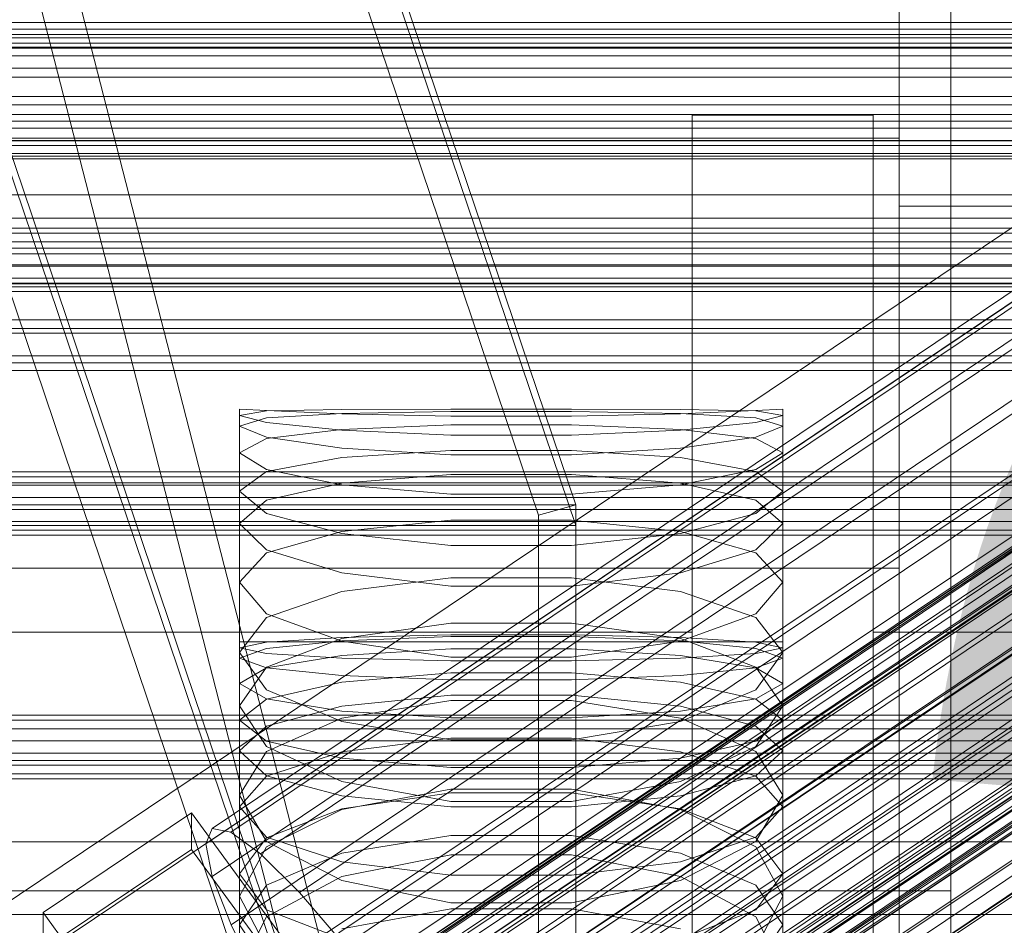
# Model space of a CAD drawing. Header units: millimetres. Extents: x -4395 to 65662, y -65530 to 6847.
# Tile 360 of 656: x 132 to 208, y -33923 to -33853. Entities that reach past the tile are written whole.
import ezdxf

# ---------------------------------------------------------------- set-up
doc = ezdxf.new("R2010")
doc.units = ezdxf.units.MM
for name, color, linetype, lineweight in [('COTAS_O', 1, 'Continuous', 0), ('COTAS_P', 1, 'Continuous', 0), ('frontal_briquetadora', 7, 'Continuous', 0), ('frontal_C01', 7, 'Continuous', 0), ('frontal_C02', 7, 'Continuous', 0), ('frontal_C03', 7, 'Continuous', 0), ('frontal_fines-r33-C07-C02', 7, 'Continuous', 0), ('frontal_secador', 7, 'Continuous', 0)]:
    doc.layers.add(name, color=color, linetype=linetype, lineweight=lineweight)
doc.dimstyles.new('R19_100', dxfattribs={"dimtxt": 250, "dimasz": 150, "dimexe": 150, "dimexo": 80, "dimgap": 100, "dimtad": 1, "dimtih": 1, "dimtoh": 1, "dimdsep": 46, "dimcen": 0.09, "dimadec": 0, "dimazin": 0, "dimtfac": 1, "dimtdec": 4, "dimtofl": 0, "dimtmove": 0, "dimatfit": 3, "dimfxl": 1, "dimtolj": 1, "dimtzin": 0, "dimarcsym": 0})

# ---------------------------------------------------------------- blocks, each defined once
blk = doc.blocks.new('DIM_R33_43')
at = {"layer": 'COTAS_O'}
for p, q in [((-1725, -33700), (-1575, -33655)), ((1725, -33700), (1575, -33655)), ((-1725, -34400), (-1725, -33700)), ((-1725, -33700), (1725, -33700)), ((-1725, -33700), (-1575, -33745)), ((1725, -33700), (1575, -33745)), ((1725, -34400), (1725, -33700))]:
    blk.add_line(p, q, dxfattribs=at)
blk.add_text('3450 O', height=250, dxfattribs=at).set_placement((0, -33600))
blk = doc.blocks.new('DIM_R33_44')
at = {"layer": 'COTAS_P'}
for p, q in [((-150, -32200), (550, -32200)), ((550, -32200), (505, -32350)), ((550, -34800), (550, -32200)), ((550, -32200), (595, -32350)), ((550, -34800), (505, -34650)), ((550, -34800), (595, -34650)), ((-150, -34800), (550, -34800))]:
    blk.add_line(p, q, dxfattribs=at)
blk.add_text('2600 P', height=250, rotation=90, dxfattribs=at).set_placement((450, -33500))
blk = doc.blocks.new('DIM_R33_47')
at = {"layer": 'COTAS_O'}
for p, q in [((-650, -34200), (-500, -34155)), ((650, -34200), (500, -34155)), ((-650, -34900), (-650, -34200)), ((-650, -34200), (650, -34200)), ((-650, -34200), (-500, -34245)), ((650, -34200), (500, -34245)), ((650, -34900), (650, -34200))]:
    blk.add_line(p, q, dxfattribs=at)
blk.add_text('1300 O', height=250, dxfattribs=at).set_placement((0, -34100))

msp = doc.modelspace()

# ---------------------------------------------------------------- linework, layer by layer
at = {"layer": 'frontal_briquetadora'}
for p, q in [((200, -33765), (200, -33920)), ((204, -33920), (204, -33765)), ((200, -33852.858), (200, -33834.281)), ((200, -33835.819), (200, -33854.32)), ((200, -33854.679), (200, -33841.77)), ((200, -33842.57), (200, -33855.32)), ((200, -33861.773), (200, -33843.865)), ((200, -33845.006), (200, -33862.803)), ((200, -33848.563), (200, -33859.811)), ((200, -33860.322), (200, -33849.302)), ((200, -33869.692), (200, -33852.858)), ((200, -33854.32), (200, -33870.936)), ((200, -33863.7), (200, -33854.679)), ((200, -33855.32), (200, -33864.056)), ((200, -33859.811), (200, -33866.154)), ((184, -33860), (184, -33940)), ((198, -33860), (184, -33860)), ((198, -33940), (198, -33860)), ((200, -33866.336), (200, -33860.322)), ((200, -33861.773), (-160, -33861.773)), ((200, -33877.066), (200, -33861.773)), ((200, -33862.803), (200, -33877.883)), ((200, -33867.047), (200, -33863.7)), ((200, -33864.056), (200, -33867.047)), ((200, -33866.154), (200, -33866.336)), ((480, -33867.047), (200, -33867.047)), ((200, -33883.135), (200, -33869.692)), ((200, -33870.936), (200, -33884.039)), ((184, -33880.454), (184, -33875.627)), ((198, -33880.454), (198, -33875.627)), ((200, -33888.245), (200, -33877.066)), ((200, -33877.883), (200, -33888.77)), ((184, -33889.153), (184, -33880.454)), ((198, -33889.153), (198, -33880.454)), ((151.08, -33882.856), (149, -33882.75)), ((149, -33900.75), (149, -33882.75)), ((151.08, -33882.881), (156.906, -33882.76)), ((156.906, -33882.76), (165.326, -33882.752)), ((165.326, -33882.752), (174.674, -33882.752)), ((174.674, -33882.752), (183.094, -33882.76)), ((183.094, -33882.76), (188.92, -33882.881)), ((191, -33882.75), (188.92, -33882.856)), ((191, -33900.75), (191, -33882.75)), ((200, -33883.253), (200, -33882.75)), ((200, -33883.285), (200, -33882.75)), ((200, -33882.75), (200, -33883.222)), ((149, -33883.222), (151.08, -33882.881)), ((151.08, -33883.775), (149, -33883.222)), ((149, -33901.201), (149, -33883.222)), ((151.08, -33883.423), (149, -33884.062)), ((156.906, -33883.094), (151.08, -33882.856)), ((156.906, -33883.063), (151.08, -33883.423)), ((165.326, -33882.922), (156.906, -33883.063)), ((165.326, -33883.285), (156.906, -33883.094)), ((174.674, -33882.922), (165.326, -33882.922)), ((174.674, -33883.285), (165.326, -33883.285)), ((183.094, -33883.063), (174.674, -33882.922)), ((183.094, -33883.094), (174.674, -33883.285)), ((188.92, -33882.856), (183.094, -33883.094)), ((188.92, -33883.423), (183.094, -33883.063)), ((188.92, -33882.881), (191, -33883.222)), ((191, -33883.222), (188.92, -33883.775)), ((191, -33884.062), (188.92, -33883.423)), ((191, -33901.201), (191, -33883.222)), ((200, -33891.871), (200, -33883.135)), ((200, -33883.222), (200, -33884.7)), ((200, -33884.763), (200, -33883.253)), ((200, -33884.826), (200, -33883.285)), ((149, -33902.002), (149, -33884.062)), ((149, -33884.062), (151.08, -33884.912)), ((156.906, -33884.371), (151.08, -33883.775)), ((165.326, -33883.964), (156.906, -33884.304)), ((174.674, -33883.964), (165.326, -33883.964)), ((183.094, -33884.304), (174.674, -33883.964)), ((188.92, -33883.775), (183.094, -33884.371)), ((188.92, -33884.912), (191, -33884.062)), ((191, -33902.002), (191, -33884.062)), ((200, -33884.039), (200, -33892.346)), ((151.08, -33885.021), (149, -33886.106)), ((156.906, -33884.304), (151.08, -33885.021)), ((151.08, -33884.912), (156.906, -33885.746)), ((165.326, -33884.761), (156.906, -33884.371)), ((174.674, -33884.761), (165.326, -33884.761)), ((183.094, -33884.371), (174.674, -33884.761)), ((188.92, -33885.021), (183.094, -33884.304)), ((183.094, -33885.746), (188.92, -33884.912)), ((191, -33886.106), (188.92, -33885.021)), ((200, -33884.7), (200, -33887.18)), ((200, -33887.273), (200, -33884.763)), ((200, -33887.368), (200, -33884.826)), ((156.906, -33885.746), (165.326, -33886.268)), ((174.674, -33886.268), (183.094, -33885.746)), ((149, -33903.952), (149, -33886.106)), ((151.08, -33887.4), (149, -33886.106)), ((151.08, -33887.559), (156.906, -33886.485)), ((156.906, -33886.485), (165.326, -33885.947)), ((165.326, -33885.947), (174.674, -33885.947)), ((165.326, -33886.268), (174.674, -33886.268)), ((174.674, -33885.947), (183.094, -33886.485)), ((183.094, -33886.485), (188.92, -33887.559)), ((191, -33886.106), (188.92, -33887.4)), ((191, -33903.952), (191, -33886.106)), ((200, -33887.18), (200, -33890.655)), ((200, -33890.779), (200, -33887.273)), ((149, -33889.086), (151.08, -33887.559)), ((156.906, -33888.59), (151.08, -33887.4)), ((165.326, -33887.791), (156.906, -33888.46)), ((174.674, -33887.791), (165.326, -33887.791)), ((183.094, -33888.46), (174.674, -33887.791)), ((188.92, -33887.4), (183.094, -33888.59)), ((188.92, -33887.559), (191, -33889.086)), ((200, -33890.905), (200, -33887.368)), ((156.906, -33888.46), (151.08, -33889.77)), ((165.326, -33889.308), (156.906, -33888.59)), ((183.094, -33888.59), (174.674, -33889.308)), ((188.92, -33889.77), (183.094, -33888.46)), ((200, -33894.218), (200, -33888.245)), ((200, -33888.77), (200, -33894.399)), ((151.08, -33890.822), (149, -33889.086)), ((149, -33906.796), (149, -33889.086)), ((174.674, -33889.308), (165.326, -33889.308)), ((184, -33900), (184, -33889.153)), ((191, -33889.086), (188.92, -33890.822)), ((191, -33906.796), (191, -33889.086)), ((198, -33900), (198, -33889.153)), ((151.08, -33889.77), (149, -33891.591)), ((191, -33891.591), (188.92, -33889.77)), ((156.906, -33892.364), (151.08, -33890.822)), ((188.92, -33890.822), (183.094, -33892.364)), ((200, -33890.655), (200, -33895.117)), ((200, -33895.272), (200, -33890.779)), ((200, -33895.428), (200, -33890.905)), ((149, -33909.185), (149, -33891.591)), ((149, -33891.591), (151.08, -33893.618)), ((165.326, -33891.333), (156.906, -33892.198)), ((174.674, -33891.333), (165.326, -33891.333)), ((183.094, -33892.198), (174.674, -33891.333)), ((188.92, -33893.618), (191, -33891.591)), ((191, -33909.185), (191, -33891.591)), ((200, -33895.045), (200, -33891.871)), ((156.906, -33892.198), (151.08, -33893.859)), ((165.326, -33893.278), (156.906, -33892.364)), ((183.094, -33892.364), (174.674, -33893.277)), ((188.92, -33893.859), (183.094, -33892.198)), ((200, -33892.346), (200, -33895.045)), ((174.674, -33893.277), (165.326, -33893.278)), ((151.08, -33893.859), (149, -33896.116)), ((151.08, -33893.618), (156.906, -33895.393)), ((183.094, -33895.393), (188.92, -33893.618)), ((191, -33896.116), (188.92, -33893.859)), ((200, -33894.399), (200, -33894.218)), ((200, -33895.045), (-160, -33895.045)), ((156.906, -33895.393), (165.326, -33896.435)), ((174.674, -33896.435), (183.094, -33895.393)), ((200, -33895.117), (200, -33900.553)), ((200, -33900.739), (200, -33895.272)), ((200, -33900.925), (200, -33895.428)), ((151.08, -33898.576), (149, -33896.116)), ((149, -33913.502), (149, -33896.116)), ((156.906, -33896.858), (165.326, -33895.8)), ((165.326, -33895.8), (174.674, -33895.8)), ((165.326, -33896.435), (174.674, -33896.435)), ((174.674, -33895.8), (183.094, -33896.858)), ((191, -33896.116), (188.92, -33898.576)), ((191, -33913.502), (191, -33896.116)), ((151.08, -33898.867), (156.906, -33896.858)), ((183.094, -33896.858), (188.92, -33898.867)), ((156.906, -33900.697), (151.08, -33898.576)), ((188.92, -33898.576), (183.094, -33900.697)), ((149, -33901.553), (151.08, -33898.867)), ((165.326, -33899.285), (156.906, -33900.472)), ((174.674, -33899.285), (165.326, -33899.285)), ((183.094, -33900.472), (174.674, -33899.285)), ((188.92, -33898.867), (191, -33901.553)), ((184, -33900), (-194, -33900)), ((165.327, -33900.196), (156.907, -33900.395)), ((174.673, -33900.196), (165.327, -33900.196)), ((183.093, -33900.395), (174.673, -33900.196)), ((184, -33900), (184, -33910.847)), ((210, -33900), (198, -33900)), ((198, -33900), (198, -33910.847)), ((149, -33900.75), (151.08, -33900.75)), ((151.08, -33900.754), (149, -33901.201)), ((156.907, -33900.395), (151.08, -33900.754)), ((156.906, -33900.472), (151.08, -33902.709)), ((151.08, -33901.257), (156.907, -33900.66)), ((151.08, -33900.75), (156.907, -33900.75)), ((165.326, -33901.931), (156.906, -33900.697)), ((156.907, -33900.66), (165.327, -33900.329)), ((156.907, -33900.75), (165.327, -33900.75)), ((165.327, -33900.329), (174.673, -33900.329)), ((165.327, -33900.75), (174.673, -33900.75)), ((174.673, -33900.329), (183.093, -33900.66)), ((174.673, -33900.75), (183.093, -33900.75)), ((183.094, -33900.697), (174.674, -33901.931)), ((188.92, -33900.754), (183.093, -33900.395)), ((183.093, -33900.66), (188.92, -33901.257)), ((183.093, -33900.75), (188.92, -33900.75)), ((188.92, -33902.709), (183.094, -33900.472)), ((188.92, -33900.75), (191, -33900.75)), ((191, -33901.201), (188.92, -33900.754)), ((200, -33900.553), (200, -33906.951)), ((200, -33907.167), (200, -33900.739)), ((200, -33907.383), (200, -33900.925)), ((149, -33901.201), (151.08, -33901.648)), ((149, -33902.002), (151.08, -33901.257)), ((151.08, -33904.442), (149, -33901.553)), ((149, -33918.691), (149, -33901.553)), ((151.08, -33901.648), (156.907, -33902.006)), ((156.907, -33901.809), (165.327, -33901.279)), ((165.327, -33901.279), (174.673, -33901.279)), ((174.673, -33901.279), (183.093, -33901.809)), ((183.093, -33902.006), (188.92, -33901.648)), ((188.92, -33901.648), (191, -33901.201)), ((188.92, -33901.257), (191, -33902.002)), ((191, -33901.553), (188.92, -33904.442)), ((191, -33918.691), (191, -33901.553)), ((151.08, -33902.746), (149, -33902.002)), ((151.08, -33902.762), (156.907, -33901.809)), ((156.907, -33902.006), (165.327, -33902.205)), ((174.674, -33901.931), (165.326, -33901.931)), ((165.327, -33902.205), (174.673, -33902.205)), ((174.673, -33902.205), (183.093, -33902.006)), ((183.093, -33901.809), (188.92, -33902.762)), ((191, -33902.002), (188.92, -33902.746)), ((151.08, -33902.709), (149, -33905.679)), ((149, -33903.952), (151.08, -33902.762)), ((156.907, -33903.344), (151.08, -33902.746)), ((165.327, -33903.131), (156.907, -33903.856)), ((174.673, -33903.131), (165.327, -33903.131)), ((183.093, -33903.856), (174.673, -33903.131)), ((188.92, -33902.746), (183.093, -33903.344)), ((191, -33905.679), (188.92, -33902.709)), ((188.92, -33902.762), (191, -33903.952)), ((149, -33903.952), (151.08, -33905.141)), ((156.907, -33903.856), (151.08, -33905.165)), ((165.327, -33903.675), (156.907, -33903.344)), ((174.673, -33903.675), (165.327, -33903.675)), ((183.093, -33903.344), (174.673, -33903.675)), ((188.92, -33905.165), (183.093, -33903.856)), ((188.92, -33905.141), (191, -33903.952)), ((156.906, -33906.903), (151.08, -33904.442)), ((188.92, -33904.442), (183.094, -33906.903)), ((151.08, -33905.165), (149, -33906.796)), ((151.08, -33905.141), (156.907, -33906.095)), ((165.326, -33905.267), (156.906, -33906.643)), ((156.907, -33905.719), (165.327, -33904.863)), ((174.674, -33905.267), (165.326, -33905.267)), ((165.327, -33904.863), (174.673, -33904.863)), ((174.673, -33904.863), (183.093, -33905.719)), ((183.094, -33906.643), (174.674, -33905.267)), ((183.093, -33906.095), (188.92, -33905.141)), ((191, -33906.796), (188.92, -33905.165)), ((149, -33922.627), (149, -33905.679)), ((149, -33905.679), (151.08, -33908.849)), ((151.08, -33907.261), (156.907, -33905.719)), ((156.907, -33906.095), (165.327, -33906.624)), ((174.673, -33906.624), (183.093, -33906.095)), ((183.093, -33905.719), (188.92, -33907.261)), ((188.92, -33908.849), (191, -33905.679)), ((191, -33922.627), (191, -33905.679)), ((149, -33906.796), (151.08, -33908.427)), ((156.906, -33906.643), (151.08, -33909.219)), ((165.326, -33908.325), (156.906, -33906.903)), ((165.327, -33906.624), (174.673, -33906.624)), ((183.094, -33906.903), (174.674, -33908.325)), ((188.92, -33909.219), (183.094, -33906.643)), ((188.92, -33908.427), (191, -33906.796)), ((200, -33906.951), (200, -33914.294)), ((149, -33909.185), (151.08, -33907.261)), ((188.92, -33907.261), (191, -33909.185)), ((200, -33914.539), (200, -33907.167)), ((200, -33914.784), (200, -33907.383)), ((151.08, -33908.427), (156.907, -33909.735)), ((156.907, -33909.253), (165.327, -33908.203)), ((174.674, -33908.325), (165.326, -33908.325)), ((165.327, -33908.203), (174.673, -33908.203)), ((174.673, -33908.203), (183.093, -33909.253)), ((183.093, -33909.735), (188.92, -33908.427)), ((151.08, -33911.108), (149, -33909.185)), ((151.08, -33909.219), (149, -33912.608)), ((151.08, -33908.849), (156.906, -33911.534)), ((151.08, -33911.144), (156.907, -33909.253)), ((183.093, -33909.253), (188.92, -33911.144)), ((183.094, -33911.534), (188.92, -33908.849)), ((191, -33909.185), (188.92, -33911.108)), ((191, -33912.608), (188.92, -33909.219)), ((156.907, -33909.735), (165.327, -33910.461)), ((174.673, -33910.461), (183.093, -33909.735)), ((165.327, -33910.461), (174.673, -33910.461)), ((184, -33910.847), (184, -33919.546)), ((198, -33910.847), (198, -33919.546)), ((149, -33913.502), (151.08, -33911.144)), ((156.907, -33912.651), (151.08, -33911.108)), ((156.906, -33911.534), (165.326, -33913.08)), ((174.674, -33913.08), (183.094, -33911.534)), ((188.92, -33911.108), (183.093, -33912.651)), ((188.92, -33911.144), (191, -33913.502)), ((156.906, -33913.701), (165.326, -33912.14)), ((165.327, -33912.428), (156.907, -33913.668)), ((165.326, -33912.14), (174.674, -33912.14)), ((174.673, -33912.428), (165.327, -33912.428)), ((183.093, -33913.668), (174.673, -33912.428)), ((174.674, -33912.14), (183.094, -33913.701)), ((151.08, -33916.193), (149, -33912.608)), ((149, -33929.238), (149, -33912.608)), ((165.327, -33913.507), (156.907, -33912.651)), ((165.326, -33913.08), (174.674, -33913.08)), ((183.093, -33912.651), (174.673, -33913.507)), ((191, -33912.608), (188.92, -33916.193)), ((191, -33929.238), (191, -33912.608)), ((149, -33913.502), (151.08, -33915.861)), ((156.907, -33913.668), (151.08, -33915.903)), ((151.08, -33916.61), (156.906, -33913.701)), ((174.673, -33913.507), (165.327, -33913.507)), ((188.92, -33915.903), (183.093, -33913.668)), ((183.094, -33913.701), (188.92, -33916.61)), ((188.92, -33915.861), (191, -33913.502)), ((200, -33914.294), (200, -33922.563)), ((200, -33922.836), (200, -33914.539)), ((200, -33923.11), (200, -33914.784)), ((151.08, -33915.903), (149, -33918.691)), ((151.08, -33915.861), (156.907, -33917.752)), ((156.906, -33919.209), (151.08, -33916.193)), ((156.907, -33917.096), (165.327, -33915.73)), ((165.327, -33915.73), (174.673, -33915.73)), ((174.673, -33915.73), (183.093, -33917.096)), ((183.093, -33917.752), (188.92, -33915.861)), ((188.92, -33916.193), (183.094, -33919.209)), ((191, -33918.691), (188.92, -33915.903)), ((149, -33920.41), (151.08, -33916.61)), ((188.92, -33916.61), (191, -33920.41)), ((151.08, -33919.558), (156.907, -33917.096)), ((165.326, -33917.209), (156.906, -33918.891)), ((156.907, -33917.752), (165.327, -33918.801)), ((174.674, -33917.209), (165.326, -33917.209)), ((174.673, -33918.801), (183.093, -33917.752)), ((183.094, -33918.891), (174.674, -33917.209)), ((183.093, -33917.096), (188.92, -33919.558)), ((149, -33918.691), (151.08, -33921.478)), ((156.906, -33918.891), (151.08, -33922.018)), ((165.326, -33920.937), (156.906, -33919.209)), ((165.327, -33918.801), (174.673, -33918.801)), ((183.094, -33919.209), (174.674, -33920.937)), ((188.92, -33922.018), (183.094, -33918.891)), ((188.92, -33921.478), (191, -33918.691)), ((200, -33920), (-160, -33920)), ((149, -33922.627), (151.08, -33919.558)), ((184, -33919.546), (184, -33924.373)), ((188.92, -33919.558), (191, -33922.627)), ((198, -33919.546), (198, -33924.373)), ((204, -33920), (200, -33920)), ((200, -33920), (200, -34100)), ((204, -34100), (204, -33920)), ((151.08, -33924.402), (149, -33920.41)), ((149, -33936.682), (149, -33920.41)), ((191, -33920.41), (188.92, -33924.402)), ((191, -33936.682), (191, -33920.41)), ((151.08, -33921.478), (156.907, -33923.713)), ((156.907, -33922.955), (165.327, -33921.403)), ((174.674, -33920.937), (165.326, -33920.937)), ((165.327, -33921.403), (174.673, -33921.403)), ((174.673, -33921.403), (183.093, -33922.955)), ((183.093, -33923.713), (188.92, -33921.478)), ((151.08, -33922.018), (149, -33926.087)), ((191, -33926.087), (188.92, -33922.018)), ((151.08, -33925.697), (149, -33922.627)), ((191, -33922.627), (188.92, -33925.697)), ((200, -33922.563), (200, -33931.737))]:
    msp.add_line(p, q, dxfattribs=at)
at = {"layer": 'frontal_C01'}
for p, q in [((146.872, -33915.19), (331.181, -33791.321)), ((148.32, -33915.455), (332.629, -33791.585)), ((146.383, -33916.366), (330.692, -33792.496)), ((150.629, -33917.141), (334.938, -33793.272)), ((141.218, -33938.743), (355.017, -33795.055)), ((141.731, -33938.837), (355.53, -33795.149)), ((146.887, -33918.901), (331.197, -33795.032)), ((141.045, -33939.16), (354.844, -33795.472)), ((142.549, -33939.435), (356.348, -33795.746)), ((141.224, -33940.058), (355.022, -33796.37)), ((153.641, -33920.135), (337.95, -33796.266)), ((143.617, -33940.495), (357.415, -33796.807)), ((141.742, -33941.377), (355.541, -33797.689)), ((144.861, -33941.947), (358.659, -33798.259)), ((148.35, -33922.624), (332.659, -33798.755)), ((142.565, -33943.027), (356.363, -33799.339)), ((359.995, -33800.002), (146.196, -33943.691)), ((157.152, -33924.232), (341.461, -33800.362)), ((143.635, -33944.895), (357.434, -33801.207)), ((147.533, -33945.607), (361.332, -33801.919)), ((144.881, -33946.855), (358.68, -33803.166)), ((150.672, -33927.28), (334.981, -33803.411)), ((148.779, -33947.566), (362.578, -33803.878)), ((146.218, -33948.771), (360.017, -33805.083)), ((149.85, -33949.434), (363.648, -33805.746)), ((345.231, -33805.283), (160.922, -33929.152)), ((147.554, -33950.515), (361.352, -33806.826)), ((150.672, -33951.084), (364.471, -33807.396)), ((148.798, -33951.966), (362.596, -33808.278)), ((151.191, -33952.403), (364.989, -33808.715)), ((153.694, -33932.552), (338.003, -33808.683)), ((149.865, -33953.027), (363.664, -33809.339)), ((151.369, -33953.302), (365.168, -33809.613)), ((150.683, -33953.625), (364.482, -33809.936)), ((151.196, -33953.718), (364.995, -33810.03)), ((164.693, -33934.561), (349.002, -33810.692)), ((157.211, -33938.081), (341.52, -33814.212)), ((168.21, -33940.09), (352.519, -33816.221)), ((160.982, -33943.491), (345.291, -33819.621)), ((171.232, -33945.363), (355.541, -33821.493)), ((164.752, -33948.411), (349.061, -33824.542)), ((228.298, -33855.539), (130, -33921.603)), ((130, -33927.361), (228.298, -33861.298)), ((133.809, -33921.683), (145.277, -33913.976)), ((145.277, -33913.976), (145.289, -33916.798)), ((145.277, -33913.976), (172.809, -33951.687)), ((146.383, -33916.366), (146.872, -33915.19)), ((146.872, -33915.19), (148.32, -33915.455)), ((148.32, -33915.455), (150.629, -33917.141)), ((-450, -33916.215), (450, -33916.215)), ((145.289, -33916.798), (133.821, -33924.506)), ((172.821, -33954.509), (145.289, -33916.798)), ((146.887, -33918.901), (146.383, -33916.366)), ((150.629, -33917.141), (153.641, -33920.135)), ((148.35, -33922.624), (146.887, -33918.901)), ((153.641, -33920.135), (157.152, -33924.232)), ((133.821, -33924.506), (133.809, -33921.683)), ((161.341, -33959.394), (133.809, -33921.683)), ((150.672, -33927.28), (148.35, -33922.624))]:
    msp.add_line(p, q, dxfattribs=at)
at = {"layer": 'frontal_C02'}
for p, q in [((146.872, -33933.95), (331.181, -33810.695)), ((148.32, -33934.108), (332.629, -33810.853)), ((146.383, -33935.233), (330.692, -33811.978)), ((150.629, -33935.695), (334.938, -33812.44)), ((141.045, -33957.913), (354.844, -33814.938)), ((141.218, -33957.459), (355.017, -33814.483)), ((141.731, -33957.515), (355.53, -33814.539)), ((146.887, -33937.869), (331.197, -33814.614)), ((142.549, -33958.077), (356.348, -33815.102)), ((153.641, -33938.604), (337.95, -33815.35)), ((141.224, -33958.847), (355.022, -33815.872)), ((143.617, -33959.108), (357.415, -33816.133)), ((141.742, -33960.197), (355.541, -33817.222)), ((144.861, -33960.537), (358.659, -33817.561)), ((148.35, -33941.678), (332.659, -33818.423)), ((142.565, -33961.871), (356.363, -33818.895)), ((359.995, -33819.291), (146.196, -33962.266)), ((157.152, -33942.637), (341.461, -33819.382)), ((143.635, -33963.754), (357.434, -33820.779)), ((150.672, -33946.401), (334.981, -33823.147)), ((345.231, -33824.263), (160.922, -33947.518)), ((153.694, -33951.717), (338.003, -33828.462)), ((-311.15, -33853.336), (311.15, -33853.336)), ((-440, -33854.006), (440, -33854.006)), ((-440, -33854.741), (440, -33854.741)), ((-311.15, -33855.411), (311.15, -33855.411)), ((-440, -33856.346), (440, -33856.346)), ((-440, -33857.056), (440, -33857.056)), ((-440, -33858.551), (440, -33858.551)), ((-440, -33859.188), (440, -33859.188)), ((-440, -33860.472), (440, -33860.472)), ((-311.15, -33859.94), (311.15, -33859.94)), ((-440, -33860.992), (440, -33860.992)), ((-440, -33861.977), (440, -33861.977)), ((-311.15, -33861.944), (311.15, -33861.944)), ((-440, -33862.345), (440, -33862.345)), ((-440, -33862.964), (440, -33862.964)), ((-440, -33863.155), (440, -33863.155)), ((-440, -33863.366), (440, -33863.366)), ((-311.15, -33866.164), (311.15, -33866.164)), ((-311.15, -33867.961), (311.15, -33867.961)), ((-311.15, -33871.585), (311.15, -33871.585)), ((-311.15, -33873.052), (311.15, -33873.052)), ((228.298, -33874.707), (130, -33940.443)), ((-311.15, -33875.833), (311.15, -33875.833)), ((-450, -33876.51), (450, -33876.51)), ((-311.15, -33876.871), (311.15, -33876.871)), ((-311.15, -33878.619), (311.15, -33878.619)), ((-311.15, -33879.156), (311.15, -33879.156)), ((-311.15, -33879.752), (311.15, -33879.752)), ((130, -33946.173), (228.298, -33880.437)), ((450, -33888.432), (-450, -33888.432)), ((450, -33909.919), (-450, -33909.919)), ((-450, -33921.841), (450, -33921.841))]:
    msp.add_line(p, q, dxfattribs=at)
at = {"layer": 'frontal_C03'}
for p, q in [((1270, -33852.824), (-1230, -33852.824)), ((1270, -33853.756), (-1230, -33853.756)), ((1270, -33854.422), (-1230, -33854.422)), ((1270, -33854.808), (-1230, -33854.808)), ((1270, -33868.739), (-1230, -33868.739)), ((1270, -33869.125), (-1230, -33869.125)), ((1270, -33869.791), (-1230, -33869.791)), ((-1230, -33870.723), (1270, -33870.723)), ((1270, -33871.665), (-1230, -33871.665)), ((1270, -33872.597), (-1230, -33872.597)), ((1270, -33873.263), (-1230, -33873.263)), ((1270, -33873.649), (-1230, -33873.649)), ((1270, -33887.58), (-1230, -33887.58)), ((1270, -33887.966), (-1230, -33887.966)), ((1270, -33888.632), (-1230, -33888.632)), ((-1230, -33889.564), (1270, -33889.564)), ((1270, -33890.506), (-1230, -33890.506)), ((1270, -33891.438), (-1230, -33891.438)), ((1270, -33892.104), (-1230, -33892.104)), ((1270, -33892.49), (-1230, -33892.49)), ((1270, -33906.421), (-1230, -33906.421)), ((1270, -33906.807), (-1230, -33906.807)), ((1270, -33907.473), (-1230, -33907.473)), ((-1230, -33908.405), (1270, -33908.405)), ((1270, -33909.347), (-1230, -33909.347)), ((1270, -33910.279), (-1230, -33910.279)), ((1270, -33910.945), (-1230, -33910.945)), ((1270, -33911.331), (-1230, -33911.331))]:
    msp.add_line(p, q, dxfattribs=at)
at = {"layer": 'frontal_fines-r33-C07-C02'}
for p, q in [((89.057, -33665.892), (167.647, -33972.112)), ((164.77, -33972.922), (86.179, -33666.703)), ((175, -33890.134), (114.652, -33711.459)), ((172.123, -33890.945), (111.774, -33712.27)), ((114.652, -33713.077), (175, -33891.752)), ((167.647, -33970.494), (124.189, -33841.827)), ((167.647, -33972.112), (124.189, -33843.445)), ((121.311, -33844.255), (164.77, -33972.922)), ((109.595, -33890.134), (175, -33890.134)), ((175, -33890.134), (172.123, -33890.945)), ((175, -33890.134), (175, -33891.752)), ((175, -33890.134), (175, -33993.882)), ((172.123, -33994.693), (172.123, -33890.945)), ((175, -33891.752), (109.595, -33891.752))]:
    msp.add_line(p, q, dxfattribs=at)
at = {"layer": 'frontal_secador'}
for p, q in [((1250, -33862.349), (-1250, -33862.349)), ((1250, -33870.291), (-1250, -33870.291)), ((1250, -33873), (-1250, -33873))]:
    msp.add_line(p, q, dxfattribs=at)

# ---------------------------------------------------------------- dimensions: what is measured, and where the dimension line sits
at = {"layer": 'COTAS_O'}
for p1, p2, picture, middle in [((-1725, -34400), (1725, -34400), 'DIM_R33_43', (0, -33700)), ((-650, -34900), (650, -34900), 'DIM_R33_47', (0, -34200))]:
    dim = msp.add_aligned_dim(p1=p1, p2=p2, distance=700, text='<> O', dimstyle='R19_100', dxfattribs=at)
    dim.commit()
    dim.dimension.update_dxf_attribs({"geometry": picture, "text_midpoint": middle})
at = {"layer": 'COTAS_P'}
dim = msp.add_aligned_dim(p1=(-150, -34800), p2=(-150, -32200), distance=-700, text='<> P', dimstyle='R19_100', dxfattribs=at)
dim.commit()
dim.dimension.update_dxf_attribs({"geometry": 'DIM_R33_44', "text_midpoint": (550, -33500)})

doc.saveas('drawing.dxf')
